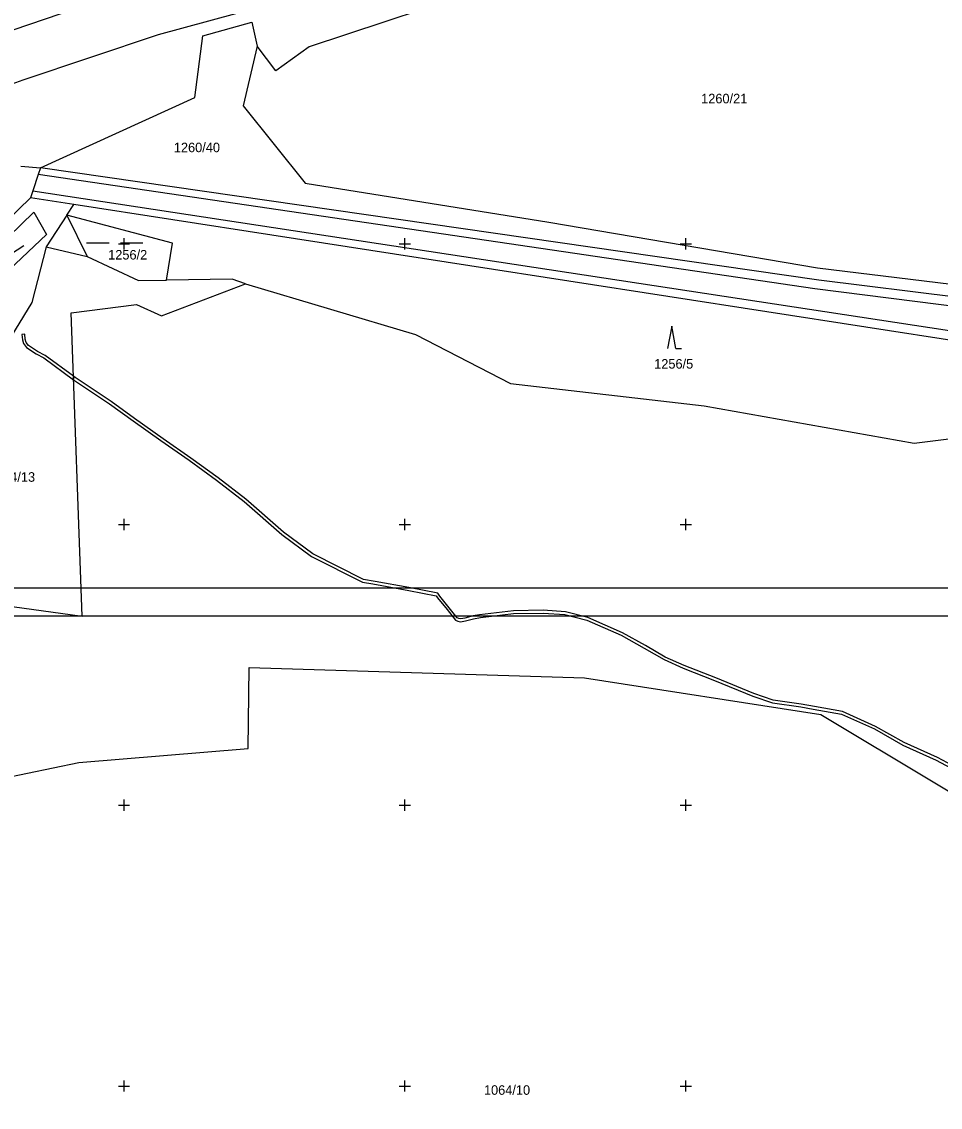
# Model space of a CAD drawing. Extents: x -776734 to -748832, y -1118122 to -976986.
# Drawn here: x -751118.2 to -750954.7, y -1114553.8 to -1114360.4 of the extents above; entities that cross this region are included whole.
import ezdxf

# ---------------------------------------------------------------- set-up
doc = ezdxf.new("R2010")
doc.units = 0
for name, color, linetype in [('KM_Hranice obce', 7, 'Continuous'), ('KM_Hranice parcel', 7, 'Continuous'), ('KM_Parcelní čísla', 7, 'Continuous'), ('KM_Vnitřní kresba', 7, 'Continuous'), ('KM_Věcná břemena k části', 7, 'Continuous'), ('KM_Značky kultur', 7, 'Continuous'), ('Legenda 1 rámy + tabulka + severka', 7, 'Continuous'), ('Level 61 Křížky', 7, 'Continuous')]:
    doc.layers.add(name, color=color, linetype=linetype)

msp = doc.modelspace()

# ---------------------------------------------------------------- linework, layer by layer
at = {"layer": 'KM_Hranice obce'}
for p, q in [((-751078.35, -1114407.15), (-751048.11, -1114416.16)), ((-751078.35, -1114407.15), (-751048.11, -1114416.16)), ((-751048.11, -1114416.16), (-751031.18, -1114424.9)), ((-751048.11, -1114416.16), (-751031.18, -1114424.9))]:
    msp.add_line(p, q, dxfattribs=at)
for points in [[(-751113.85, -1114400.52), (-751116.39, -1114410.44), (-751126.87, -1114427.47)], [(-751113.85, -1114400.52), (-751116.39, -1114410.44), (-751126.87, -1114427.47)], [(-751113.85, -1114400.52), (-751106.59, -1114402.26), (-751097.41, -1114406.54), (-751092.47, -1114406.46)], [(-751113.85, -1114400.52), (-751106.59, -1114402.26), (-751097.41, -1114406.54), (-751092.47, -1114406.46)], [(-751078.35, -1114407.15), (-751080.77, -1114406.27), (-751092.47, -1114406.46)], [(-751078.35, -1114407.15), (-751080.77, -1114406.27), (-751092.47, -1114406.46)], [(-751031.18, -1114424.9), (-750996.7, -1114428.88), (-750959.32, -1114435.51)], [(-751031.18, -1114424.9), (-750996.7, -1114428.88), (-750959.32, -1114435.51)], [(-750959.32, -1114435.51), (-750935.64, -1114432.54), (-750923.54, -1114441.8), (-750915.2, -1114446.77), (-750910.42, -1114447.63)], [(-750959.32, -1114435.51), (-750935.64, -1114432.54), (-750923.54, -1114441.8), (-750915.2, -1114446.77), (-750910.42, -1114447.63)]]:
    msp.add_lwpolyline(points, dxfattribs=at)
at = {"layer": 'KM_Hranice parcel'}
for p, q in [((-751118.37, -1114386.19), (-751114.86, -1114386.49)), ((-751108.94, -1114392.99), (-751116.67, -1114391.8)), ((-751110.2, -1114394.92), (-751108.94, -1114392.99)), ((-750915.78, -1114422.93), (-751108.94, -1114392.99)), ((-751110.2, -1114394.92), (-751113.85, -1114400.52))]:
    msp.add_line(p, q, dxfattribs=at)
for points in [[(-750945.03, -1114335.42), (-750950.73, -1114336.01), (-751033.28, -1114353.67), (-751067.06, -1114364.94), (-751072.97, -1114369.19), (-751076.3, -1114364.81)], [(-751114.86, -1114386.49), (-751087.39, -1114373.93), (-751085.98, -1114362.96), (-751077.24, -1114360.5), (-751076.3, -1114364.81)], [(-751076.3, -1114364.81), (-751078.8, -1114375.44), (-751067.75, -1114389.18), (-751024.37, -1114396.17), (-750976.54, -1114404.3), (-750922.02, -1114410.94), (-750915.08, -1114411.41)], [(-751114.86, -1114386.49), (-751115.27, -1114387.68), (-751116.24, -1114390.54), (-751116.67, -1114391.8)], [(-750755.86, -1114423.98), (-750926.58, -1114412.64), (-750976.33, -1114406.5), (-751114.86, -1114386.49)], [(-751116.67, -1114391.8), (-751133.8, -1114408.45), (-751149.67, -1114434.65)], [(-751144.26, -1114429.7), (-751132.03, -1114409.84), (-751116.04, -1114394.39), (-751113.83, -1114398.35), (-751129.27, -1114412.97), (-751139.38, -1114431.91), (-751144.26, -1114429.7)], [(-751092.47, -1114406.46), (-751091.39, -1114399.88), (-751110.2, -1114394.92)], [(-751154.53, -1114472.31), (-751142.7, -1114468.42), (-751137.6, -1114462.16), (-751107.44, -1114466.31), (-751109.4, -1114412.3), (-751097.76, -1114410.82), (-751093.34, -1114412.8), (-751078.35, -1114407.15)], [(-751154.53, -1114472.31), (-751147.55, -1114479.1), (-751148.65, -1114481.83), (-751152.49, -1114497.62), (-751130.98, -1114497.11), (-751108.06, -1114492.36), (-751077.89, -1114489.91), (-751077.75, -1114475.44), (-751018.04, -1114477.32), (-750975.93, -1114483.83), (-750935.34, -1114508.17), (-750945.62, -1114595.97)]]:
    msp.add_lwpolyline(points, dxfattribs=at)
at = {"layer": 'KM_Vnitřní kresba'}
for p, q in [((-751140.63, -1114369), (-751090.96, -1114352.05)), ((-751093.84, -1114362.72), (-751070.47, -1114356.29)), ((-751117.98, -1114370.77), (-751093.84, -1114362.72)), ((-751145.36, -1114380.78), (-751117.98, -1114370.77)), ((-750977.02, -1114408.02), (-751115.27, -1114387.68)), ((-751116.24, -1114390.54), (-750915.45, -1114421.2)), ((-751110.2, -1114394.92), (-751106.59, -1114402.26)), ((-750927.12, -1114414.32), (-750977.02, -1114408.02))]:
    msp.add_line(p, q, dxfattribs=at)
at = {"layer": 'KM_Věcná břemena k části'}
msp.add_lwpolyline([(-751118.19, -1114416.17), (-751118.08, -1114417.08), (-751117.9, -1114417.77), (-751117.35, -1114418.47), (-751115.65, -1114419.6), (-751114.3, -1114420.33), (-751108.97, -1114424.23), (-751108.99, -1114423.6), (-751114.03, -1114419.91), (-751115.4, -1114419.17), (-751117.01, -1114418.09), (-751117.44, -1114417.55), (-751117.58, -1114416.99), (-751117.69, -1114416.11)], close=True, dxfattribs=at)
msp.add_lwpolyline([(-750950.75, -1114493.87), (-750955.18, -1114491.5), (-750961.09, -1114488.84), (-750966.19, -1114485.97), (-750972.1, -1114483.32), (-750977.08, -1114482.41), (-750979.43, -1114481.99), (-750984.43, -1114481.26), (-750987.87, -1114480.12), (-750994.67, -1114477.33), (-751000.27, -1114475.1), (-751003.64, -1114473.6), (-751007.19, -1114471.54), (-751011.27, -1114469.26), (-751017.46, -1114466.58), (-751021.42, -1114465.53), (-751025.4, -1114465.28), (-751030.67, -1114465.37), (-751036.7, -1114466.09), (-751037.87, -1114466.28), (-751039.33, -1114466.69), (-751040.07, -1114466.82), (-751040.42, -1114466.73), (-751040.68, -1114466.61), (-751042.09, -1114464.81), (-751043.78, -1114462.76), (-751044.15, -1114462.23), (-751049.28, -1114461.23), (-751055.32, -1114460.14), (-751057.39, -1114459.77), (-751066.37, -1114455.24), (-751071.6, -1114451.38), (-751078.29, -1114445.51), (-751083.26, -1114441.68), (-751088.1, -1114438.15), (-751093.06, -1114434.71), (-751098.15, -1114431.09), (-751102.31, -1114428.09), (-751108.69, -1114423.82), (-751108.99, -1114423.6), (-751108.97, -1114424.23), (-751102.59, -1114428.5), (-751098.4, -1114431.54), (-751093.47, -1114435.03), (-751088.42, -1114438.53), (-751083.55, -1114442.09), (-751078.62, -1114445.88), (-751071.92, -1114451.76), (-751066.63, -1114455.67), (-751057.55, -1114460.25), (-751055.69, -1114460.58), (-751049.32, -1114461.74), (-751044.45, -1114462.68), (-751044.18, -1114463.07), (-751042.49, -1114465.11), (-751041, -1114467.01), (-751040.59, -1114467.21), (-751040.09, -1114467.34), (-751039.22, -1114467.18), (-751037.77, -1114466.77), (-751036.56, -1114466.57), (-751030.64, -1114465.87), (-751025.4, -1114465.78), (-751021.51, -1114466.03), (-751017.62, -1114467.06), (-751011.5, -1114469.71), (-751007.41, -1114471.99), (-751003.87, -1114474.05), (-751000.47, -1114475.56), (-750994.9, -1114477.77), (-750988.05, -1114480.59), (-750984.54, -1114481.74), (-750979.53, -1114482.48), (-750977.29, -1114482.88), (-750972.25, -1114483.8), (-750966.42, -1114486.41), (-750961.33, -1114489.29), (-750955.4, -1114491.95), (-750951.08, -1114494.26)], dxfattribs=at)
at = {"layer": 'KM_Značky kultur'}
for p, q in [((-751106.688, -1114399.85), (-751102.668, -1114399.85)), ((-751100.658, -1114399.85), (-751096.638, -1114399.85)), ((-751121.201, -1114402.509), (-751117.83, -1114400.319)), ((-751002.5, -1114414.64), (-751003.25, -1114418.64)), ((-751001.75, -1114418.64), (-751002.5, -1114414.64)), ((-751001.75, -1114418.64), (-751000.754, -1114418.64))]:
    msp.add_line(p, q, dxfattribs=at)
at = {"layer": 'Legenda 1 rámy + tabulka + severka'}
for p, q in [((-751062.3274, -1114461.3246), (-751359.3274, -1114461.3246)), ((-750765.3274, -1114461.3246), (-751062.3274, -1114461.3246)), ((-751062.3274, -1114466.3246), (-751354.3274, -1114466.3246)), ((-750770.3274, -1114466.3246), (-751062.3274, -1114466.3246))]:
    msp.add_line(p, q, dxfattribs=at)
at = {"layer": 'Level 61 Křížky'}
for p, q in [((-751101, -1114400), (-751099, -1114400)), ((-751100, -1114400), (-751100, -1114399)), ((-751100, -1114401), (-751100, -1114400)), ((-751051, -1114400), (-751049, -1114400)), ((-751050, -1114400), (-751050, -1114399)), ((-751050, -1114401), (-751050, -1114400)), ((-751001, -1114400), (-750999, -1114400)), ((-751000, -1114400), (-751000, -1114399)), ((-751000, -1114401), (-751000, -1114400)), ((-751101, -1114450), (-751099, -1114450)), ((-751100, -1114450), (-751100, -1114449)), ((-751100, -1114451), (-751100, -1114450)), ((-751051, -1114450), (-751049, -1114450)), ((-751050, -1114450), (-751050, -1114449)), ((-751050, -1114451), (-751050, -1114450)), ((-751001, -1114450), (-750999, -1114450)), ((-751000, -1114450), (-751000, -1114449)), ((-751000, -1114451), (-751000, -1114450)), ((-751101, -1114500), (-751099, -1114500)), ((-751100, -1114500), (-751100, -1114499)), ((-751100, -1114501), (-751100, -1114500)), ((-751051, -1114500), (-751049, -1114500)), ((-751050, -1114500), (-751050, -1114499)), ((-751050, -1114501), (-751050, -1114500)), ((-751001, -1114500), (-750999, -1114500)), ((-751000, -1114500), (-751000, -1114499)), ((-751000, -1114501), (-751000, -1114500)), ((-751100, -1114550), (-751100, -1114549)), ((-751050, -1114550), (-751050, -1114549)), ((-751000, -1114550), (-751000, -1114549)), ((-751101, -1114550), (-751099, -1114550)), ((-751100, -1114551), (-751100, -1114550)), ((-751051, -1114550), (-751049, -1114550)), ((-751050, -1114551), (-751050, -1114550)), ((-751001, -1114550), (-750999, -1114550)), ((-751000, -1114551), (-751000, -1114550))]:
    msp.add_line(p, q, dxfattribs=at)

# ---------------------------------------------------------------- texts
at = {"layer": 'KM_Parcelní čísla'}
for s, p in [('1260/21', (-750997.26, -1114374.98)), ('1260/40', (-751091.1326, -1114383.6887)), ('1256/2', (-751102.8255, -1114402.8012)), ('1256/5', (-751005.62, -1114422.23)), ('1064/13', (-751124.05, -1114442.38)), ('1064/10', (-751035.9236, -1114551.5656))]:
    msp.add_text(s, height=1.7, dxfattribs=at).set_placement(p)

doc.saveas('drawing.dxf')
